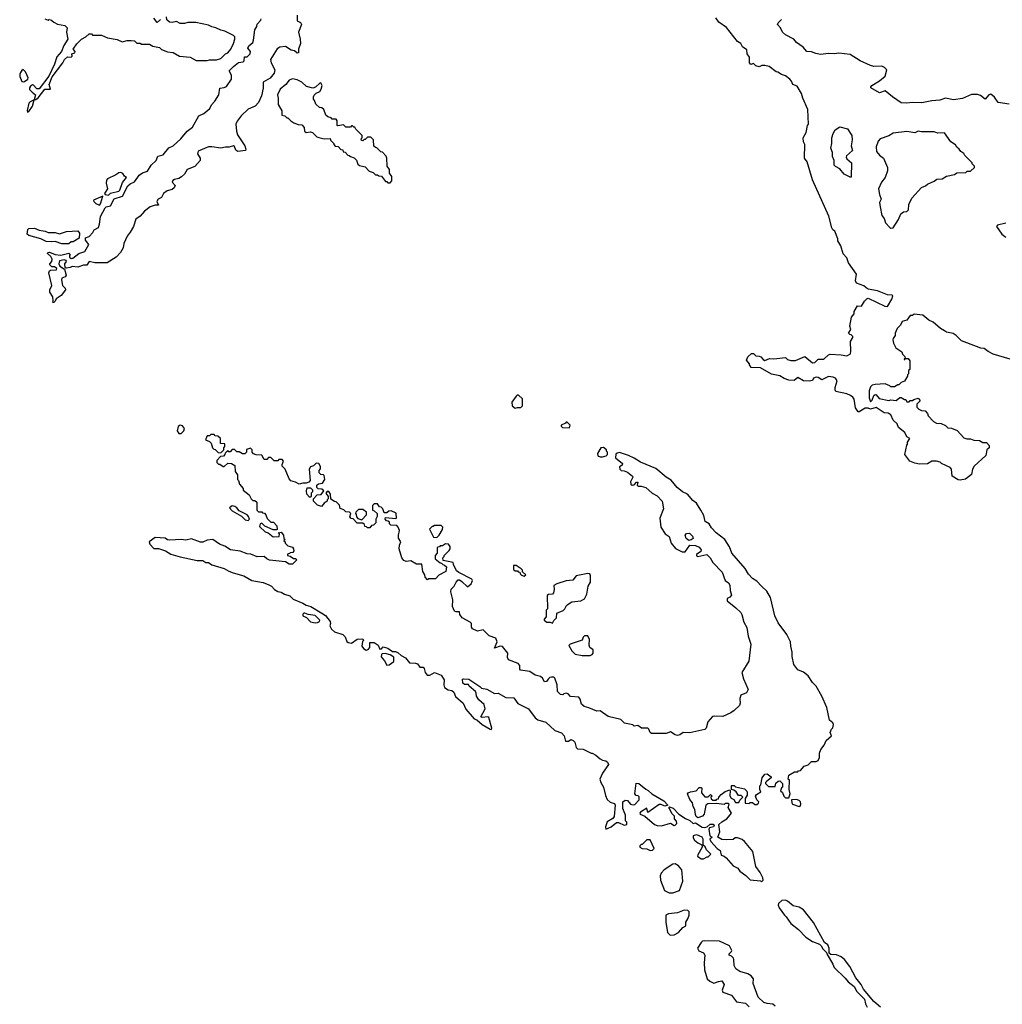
# Model space of a CAD drawing. Extents: x 1861455 to 2058065, y 200073 to 437907.
# Tile 500 of 574: x 1976663 to 1985315, y 380901 to 389576. Entities that reach past the tile are written whole.
import ezdxf

# ---------------------------------------------------------------- set-up
doc = ezdxf.new("R2010")
doc.units = 0

msp = doc.modelspace()

# ---------------------------------------------------------------- linework, layer by layer
at = {"layer": '0CON05XD'}
for points in [[(1976771.7, 388938.3), (1976802.5, 388915), (1976790, 388870), (1976755, 388852.5), (1976745, 388840), (1976730, 388775), (1976731.7, 388761.7), (1976745, 388767.5), (1976776.2, 388815), (1976790, 388870), (1976805, 388872.5), (1976825, 388886.7), (1976885, 388963.3), (1976935.7, 388964.3), (1976923.6, 389003.6), (1976948.8, 389071.2), (1977044, 389195), (1977056.9, 389225), (1977085, 389248), (1977116.2, 389245), (1977123.8, 389255), (1977122.5, 389275), (1977148.8, 389285), (1977150.8, 389295), (1977134, 389315), (1977165, 389363.3), (1977207.5, 389405), (1977246.1, 389423.9), (1977275, 389450), (1977295, 389450), (1977305, 389440), (1977385, 389440), (1977435, 389417.5), (1977521.7, 389401.7), (1977565, 389380), (1977608.3, 389391.7), (1977645, 389392.5), (1977675, 389390), (1977695, 389370), (1977725, 389370), (1977735, 389360), (1977805, 389360), (1977835, 389342.5), (1977895, 389330), (1977913, 389313), (1977965, 389292.5), (1978015, 389287.5), (1978070, 389255), (1978165, 389246.7), (1978217, 389217), (1978315, 389216.7), (1978335, 389223.3), (1978395, 389223.8), (1978433.3, 389233.3), (1978475.9, 389274.1), (1978496.7, 389285), (1978523.3, 389315), (1978546.2, 389365), (1978556.7, 389405), (1978557.5, 389425), (1978546.1, 389436.1), (1978470, 389475), (1978433.6, 389483.6), (1978390, 389505), (1978355, 389512.5), (1978325, 389527.5), (1978215, 389552.5), (1978145, 389552.5), (1978113, 389543), (1978075, 389542.5), (1978045, 389560), (1978005, 389550), (1977983, 389553), (1977960, 389575), (1977955, 389600)], [(1979107.1, 389615), (1979106.9, 389566.9), (1979135, 389550), (1979144.3, 389535), (1979117.1, 389465), (1979134, 389405), (1979136.2, 389365), (1979117.5, 389315), (1979117.5, 389285), (1979105, 389280), (1979083, 389303), (1979055, 389308.9), (1979005, 389340.6), (1978954.6, 389335.4), (1978930.6, 389319.4), (1978872.8, 389225), (1978878.4, 389195), (1978910, 389135), (1978904.4, 389105), (1978868, 389062), (1978807.7, 389025), (1978806, 388974), (1978793.6, 388905), (1978766.9, 388845), (1978736.6, 388813.4), (1978675, 388786.9), (1978612.4, 388727.6), (1978577.5, 388682.5), (1978565.4, 388655), (1978573.5, 388593.5), (1978581, 388561), (1978646.8, 388465), (1978654.2, 388435.8), (1978650, 388425), (1978584.5, 388414.5), (1978567.3, 388427.3), (1978555, 388457.5), (1978545, 388465.8), (1978506.5, 388453.5), (1978475, 388454.2), (1978435, 388444), (1978355, 388456.9), (1978325.8, 388455.8), (1978235, 388417.5), (1978230, 388395), (1978253.3, 388355), (1978252.5, 388335), (1978205, 388283.8), (1978138.8, 388255), (1978114.2, 388215), (1978088.9, 388191.1), (1978064.6, 388175.4), (1978025, 388168.5), (1978010.2, 388159.8), (1978004.4, 388144.4), (1978031.4, 388115), (1978024.2, 388095), (1978005, 388079.4), (1977960.5, 388069.5), (1977930.6, 388045), (1977911.7, 388008.3), (1977882.9, 387995), (1977871.9, 387975), (1977885, 387943.3), (1977855, 387942.7), (1977812.9, 387927.1), (1977761.5, 387888.5), (1977725, 387846.2), (1977685, 387818.8), (1977665.7, 387755), (1977635.7, 387704.3), (1977610.3, 387669.7), (1977578.8, 387605), (1977573.8, 387565), (1977550, 387525), (1977513.3, 387485), (1977432.5, 387435), (1977325, 387433.8), (1977275, 387446), (1977255, 387413.3), (1977225, 387412), (1977175, 387396.7), (1977125, 387402.5), (1977108, 387392), (1977075, 387386), (1977066.7, 387386.7), (1977063.6, 387393.6), (1977061.2, 387425), (1977076.7, 387445), (1977072.5, 387455), (1977055, 387460), (1977015, 387450), (1977007.5, 387425), (1977016.7, 387405), (1977056.7, 387376.7), (1977072.5, 387325), (1977065, 387310), (1977035, 387300), (1977030, 387285), (1977040, 387235), (1977065, 387210), (1977067.5, 387195), (1977027.5, 387145), (1976983.3, 387116.7), (1976976.7, 387095), (1976965, 387083.3)], [(1976935, 389577.5), (1976963, 389553), (1976995, 389537.5), (1977060, 389525), (1977080, 389505), (1977076.2, 389465), (1977087.5, 389405), (1977051.7, 389348.3), (1977030, 389295), (1976991.7, 389248.3), (1976970, 389185), (1976920.7, 389079.3), (1976835, 388966.7), (1976815, 388966.2), (1976785, 388998), (1976775, 389001.2), (1976758.3, 388991.7), (1976748.8, 388975), (1976750, 388960), (1976771.7, 388938.3)], [(1976885, 389582.5), (1976915, 389572.5), (1976925, 389580)], [(1976965, 387083.3), (1976954.1, 387084.1), (1976958.8, 387101.2), (1976954.4, 387134.4), (1976929.2, 387175), (1976929.2, 387195), (1976946.7, 387235), (1976920.8, 387345), (1976925, 387362.5), (1976935, 387370), (1976987, 387373), (1976990, 387385), (1976969.3, 387399.3), (1976945, 387397.5), (1976930, 387415), (1976930, 387425), (1976947.5, 387445), (1976950, 387465), (1976938.8, 387488.8), (1976907.5, 387515), (1976910, 387525), (1976925, 387527.5), (1976975, 387506.2), (1977025, 387500), (1977095, 387520), (1977110, 387505), (1977102.5, 387497.5), (1977102.5, 387485), (1977115, 387472.5), (1977130, 387475), (1977183.9, 387516.1), (1977235.9, 387534.1), (1977272.5, 387595), (1977243.9, 387633.9), (1977242.5, 387655), (1977275, 387666), (1977308.6, 387701.4), (1977320, 387725), (1977357.5, 387745), (1977367.1, 387775), (1977375, 387843.3), (1977415, 387918), (1977425, 387927.1), (1977464.2, 387935.8), (1977495, 387998), (1977569.6, 388020.4), (1977615, 388112.5), (1977635, 388129.5), (1977673.9, 388146.1), (1977702, 388188), (1977715, 388206), (1977745, 388226.2), (1977788.3, 388241.7), (1977820, 388295), (1977863.8, 388336.2), (1977880, 388375), (1977925.8, 388384.2), (1977975, 388448), (1978015, 388464), (1978082.4, 388527.6), (1978136.7, 388595), (1978185, 388630), (1978240.2, 388729.8), (1978285, 388750.9), (1978338.8, 388795), (1978352.7, 388827.3), (1978381.4, 388858.6), (1978416.4, 388913.6), (1978426, 388974), (1978465, 388977.9), (1978483.5, 388986.5), (1978528.1, 389051.9), (1978527.9, 389087.9), (1978506.7, 389125), (1978546.2, 389165), (1978591.1, 389198.9), (1978630.8, 389205), (1978638.9, 389215), (1978642.5, 389247.5), (1978665, 389247.5), (1978693.8, 389275), (1978696.7, 389295), (1978671.2, 389325), (1978682, 389345), (1978714.6, 389375.4), (1978723, 389397), (1978734.1, 389485.9), (1978751.5, 389515), (1978754.5, 389535.5), (1978785, 389570.8), (1978788.6, 389585)], [(1977901.7, 389578.3), (1977875, 389550), (1977845, 389590)], [(1985087.1, 386697.1), (1984955, 386747.5), (1984910, 386795), (1984881.7, 386811.7), (1984825, 386823.3), (1984805, 386833.3), (1984770, 386855), (1984705, 386912.5), (1984669.3, 386929.3), (1984615, 386973.3), (1984538.3, 386981.7), (1984525, 386970), (1984505, 386970), (1984475, 386930), (1984433.6, 386916.4), (1984420, 386885), (1984390, 386855), (1984372.5, 386815), (1984372.5, 386795), (1984353.3, 386766.7), (1984352.5, 386755), (1984357.5, 386725), (1984377.5, 386685), (1984429.3, 386649.3), (1984435, 386630), (1984458.3, 386608.3), (1984460, 386590), (1984451.7, 386588.3), (1984451.7, 386581.7), (1984458.3, 386581.7), (1984460, 386590), (1984485, 386590), (1984501.7, 386571.7), (1984500, 386495), (1984490, 386485), (1984490, 386455), (1984481.7, 386448.3), (1984480, 386435), (1984455, 386390), (1984425, 386380), (1984405, 386360), (1984395, 386360), (1984365, 386340), (1984335, 386340), (1984325, 386350), (1984283, 386367), (1984195, 386362.5), (1984170, 386355), (1984155, 386340), (1984143.1, 386306.9), (1984142, 386245), (1984155, 386210), (1984170, 386225), (1984184.2, 386265.8), (1984195, 386273.8), (1984205, 386270), (1984229.6, 386239.6), (1984315, 386220), (1984335, 386225.8), (1984379.3, 386220.7), (1984413, 386247), (1984425, 386247.5), (1984455, 386230), (1984465, 386230), (1984475, 386210), (1984495, 386210), (1984505, 386220), (1984525, 386220), (1984535, 386230), (1984575, 386240), (1984590, 386225), (1984590, 386215), (1984561.7, 386188.3), (1984563, 386163), (1984580, 386145), (1984605, 386132.5), (1984635, 386130), (1984657, 386107), (1984662.5, 386085), (1984710, 386035), (1984735, 386022.5), (1984777, 386017), (1984815, 386000), (1984835, 385980), (1984867, 385977), (1984917, 385957), (1984975, 385892.5), (1985001.7, 385881.7), (1985035, 385882.5), (1985065, 385872.5), (1985115, 385867.5), (1985145, 385850), (1985175, 385850), (1985200, 385825), (1985200, 385805), (1985180, 385785), (1985170, 385735), (1985067, 385643), (1985052.5, 385615), (1985045, 385570), (1984991.7, 385528.3), (1984945, 385520), (1984925, 385523.3), (1984872.5, 385555), (1984867.5, 385615), (1984855, 385630), (1984780, 385665), (1984767, 385677), (1984735, 385687.5), (1984695, 385687.5), (1984656.4, 385663.6), (1984585, 385660), (1984545, 385667.5), (1984500, 385685), (1984456.7, 385745), (1984473, 385827), (1984480, 385835), (1984480, 385855), (1984500, 385885), (1984475, 385900), (1984457.7, 385937.7), (1984401.7, 385981.7), (1984390, 386015), (1984355, 386047.5), (1984332.5, 386095), (1984309.3, 386109.3), (1984275, 386111.2), (1984205, 386158.8), (1984155, 386143.3), (1984133, 386153), (1984107, 386153), (1984055, 386122.5), (1984045, 386122.5), (1984023.3, 386155), (1984011.7, 386231.7), (1983999.5, 386249.5), (1983977.5, 386265), (1983945, 386280), (1983850.7, 386300.7), (1983843.6, 386313.6), (1983843.3, 386335), (1983860, 386395), (1983846.4, 386416.4), (1983825, 386427.5), (1983785, 386432.5), (1983725, 386403.3), (1983694.3, 386424.3), (1983675, 386426.7), (1983653.5, 386416.5), (1983643.6, 386396.4), (1983615, 386390), (1983563.6, 386393.6), (1983515, 386422.5), (1983481.7, 386398.3), (1983435, 386400), (1983395, 386413.8), (1983355, 386438.8), (1983284.1, 386454.1), (1983185, 386507.5), (1983105, 386512.5), (1983090, 386535), (1983090, 386545), (1983062.5, 386575), (1983074.2, 386605.8), (1983106, 386636), (1983125, 386633.8), (1983145, 386613.3), (1983175, 386612.5), (1983190, 386605), (1983210.7, 386580.7), (1983225, 386573.3), (1983265, 386590), (1983303, 386587), (1983405, 386600), (1983423, 386583), (1983453, 386573), (1983495, 386572.5), (1983575, 386610), (1983645, 386553.8), (1983665, 386556.2), (1983695, 386586.2), (1983745, 386586.2), (1983785, 386623.3), (1983800.7, 386629.3), (1983895, 386623.3), (1983947, 386613), (1983977, 386633), (1983982.5, 386655), (1983978.3, 386741.7), (1984000, 386775), (1984000, 386785), (1983985, 386800), (1983971.7, 386801.7), (1983960, 386815), (1983980, 386845), (1983973.3, 386875), (1983987.5, 386955), (1984010, 386985), (1984010, 387005), (1984040, 387055), (1984075, 387052.5), (1984102.5, 387097.5), (1984122.5, 387117.5), (1984135, 387121.2), (1984281.2, 387051.2), (1984305, 387050), (1984343.3, 387115), (1984351.7, 387141.7), (1984345, 387150), (1984305, 387152.5), (1984215, 387187.5), (1984135, 387202.5), (1984115, 387212.5), (1984095, 387232.5), (1984032.5, 387255), (1984023.3, 387275), (1984030, 387335), (1983960, 387435), (1983947, 387477), (1983913, 387513), (1983892.5, 387585), (1983868.3, 387628.3), (1983867.5, 387645), (1983841.7, 387711.7), (1983823.6, 387723.6), (1983813, 387743), (1983787.5, 387845), (1983644, 388164), (1983596.7, 388325), (1983572.5, 388355), (1983576.7, 388475), (1983565, 388500), (1983562.5, 388535), (1983587, 388583), (1983600, 388645), (1983610, 388655), (1983602.5, 388785), (1983557.5, 388885), (1983547.5, 388925), (1983509.3, 388989.3), (1983470, 389005), (1983460, 389035), (1983445, 389052.5), (1983405, 389080), (1983371.7, 389091.7), (1983340, 389115), (1983325, 389117.5), (1983263.6, 389163.6), (1983225, 389173.3), (1983198.3, 389171.7), (1983175, 389160), (1983145, 389170), (1983125, 389190), (1983101.7, 389181.7), (1983090, 389195), (1983090, 389245), (1983070, 389275), (1983065, 389310), (1983027, 389337), (1983012.5, 389365), (1982983, 389383), (1982885.9, 389505.9), (1982820, 389555), (1982792, 389592)], [(1985375, 388832), (1985277.5, 388847.5), (1985245, 388893.3), (1985215, 388918.8), (1985196.1, 388913.9), (1985165, 388876.7), (1985121.7, 388908.3), (1985095.9, 388915.9), (1985045, 388916.2), (1984965, 388881.2), (1984885, 388868.8), (1984815, 388883.3), (1984765, 388867.5), (1984695, 388862.5), (1984605.5, 388844.5), (1984525, 388846.9), (1984475, 388839.2), (1984425, 388844), (1984348.8, 388895), (1984285, 388948), (1984235, 388932.9), (1984157.5, 388975), (1984157.5, 388985), (1984166.7, 388995), (1984235, 389036.7), (1984285, 389077.5), (1984297.5, 389135), (1984277.5, 389155), (1984255, 389166), (1984185, 389163.3), (1984155, 389172), (1984062.1, 389212.1), (1983975, 389268), (1983875, 389281.2), (1983835, 389273.8), (1983785, 389277.5), (1983715, 389268), (1983673, 389277), (1983635, 389293.8), (1983592.5, 389295), (1983561.2, 389335), (1983502.5, 389375), (1983480, 389405), (1983405, 389443.3), (1983380, 389465), (1983362.9, 389502.9), (1983336.7, 389535), (1983340.7, 389549.3), (1983371.7, 389578.3)], [(1976695, 389027.5), (1976705, 389032.5), (1976735, 389052.5), (1976736.7, 389065), (1976715, 389117.5), (1976695, 389137.5), (1976681.2, 389128.8), (1976670.5, 389109.5), (1976663.3, 389095), (1976663.3, 389075), (1976680.7, 389030.7), (1976695, 389027.5)], [(1979925, 388140), (1979940, 388155), (1979940, 388195), (1979920, 388225), (1979920, 388255), (1979900, 388285), (1979897, 388357), (1979890, 388375), (1979858.3, 388408.3), (1979841.7, 388411.7), (1979808.3, 388448.3), (1979795, 388450), (1979781.7, 388461.7), (1979778.3, 388518.3), (1979755, 388540), (1979725, 388540), (1979705, 388520), (1979695, 388520), (1979685, 388510), (1979671.7, 388511.7), (1979670, 388525), (1979680, 388535), (1979680, 388555), (1979621.7, 388611.7), (1979615, 388630), (1979605, 388630), (1979595, 388640), (1979585, 388640), (1979575, 388630), (1979535, 388630), (1979515, 388650), (1979465, 388640), (1979460, 388645), (1979460, 388685), (1979448.3, 388698.3), (1979415, 388700), (1979405, 388710), (1979375, 388720), (1979360, 388735), (1979340, 388785), (1979325, 388800), (1979301.7, 388801.7), (1979271.7, 388831.7), (1979260, 388865), (1979250, 388875), (1979250, 388895), (1979255, 388910), (1979275, 388930), (1979306.4, 388943.6), (1979317, 388963), (1979327.5, 388995), (1979315, 389020), (1979305, 389017.5), (1979268.8, 388981.2), (1979245, 388973.3), (1979187.9, 388987.9), (1979146.7, 389025), (1979105, 389046.5), (1979065, 389056.2), (1979035, 389043.3), (1979007.5, 389005), (1978956.7, 388965), (1978933.3, 388915), (1978940, 388885), (1978938.3, 388828.3), (1978971.7, 388771.7), (1978970, 388735), (1978998.3, 388728.3), (1979015, 388710), (1979025, 388710), (1979050, 388685), (1979078.3, 388668.3), (1979115, 388653.3), (1979148.3, 388648.3), (1979167, 388627), (1979170, 388595), (1979185, 388582.5), (1979225, 388587.5), (1979241.7, 388581.7), (1979280, 388545), (1979298.3, 388538.3), (1979345, 388527.5), (1979398.3, 388528.3), (1979400, 388515), (1979430, 388485), (1979430, 388475), (1979441.7, 388461.7), (1979468.3, 388458.3), (1979491.7, 388431.7), (1979508.3, 388428.3), (1979511.7, 388411.7), (1979528.3, 388408.3), (1979551.7, 388381.7), (1979565, 388380), (1979575, 388370), (1979608.3, 388358.3), (1979628.3, 388338.3), (1979641.7, 388301.7), (1979655, 388290), (1979705, 388280), (1979741.7, 388241.7), (1979775, 388230), (1979795, 388210), (1979815, 388210), (1979825, 388200), (1979848.3, 388198.3), (1979885, 388150), (1979895, 388150), (1979905, 388140), (1979925, 388140)], [(1983975, 388187.5), (1983923.9, 388213.9), (1983885, 388262.5), (1983845, 388282), (1983833.8, 388295), (1983834.2, 388335), (1983820.3, 388370.3), (1983818.8, 388405), (1983804, 388445), (1983813.8, 388485), (1983814, 388535), (1983825, 388572.5), (1983844.2, 388605.8), (1983885, 388631.2), (1983951.2, 388615), (1983989.2, 388555), (1983991.7, 388518.3), (1983983.3, 388465), (1983997.5, 388425), (1983943.6, 388376.4), (1983940, 388365), (1983945, 388350), (1983986.7, 388315), (1983985, 388190), (1983975, 388187.5)], [(1984335, 387738.8), (1984355, 387741.2), (1984400, 387815), (1984422.5, 387865), (1984445, 387883.3), (1984473.6, 387886.4), (1984488.3, 387901.7), (1984493, 387947), (1984517.5, 388005), (1984603.9, 388096.1), (1984638.3, 388111.7), (1984655, 388127.5), (1984715, 388152.5), (1984738.3, 388171.7), (1984786.4, 388173.6), (1984825, 388197.5), (1984895, 388212.5), (1984915, 388227.5), (1984995, 388230), (1985005, 388240), (1985035, 388240), (1985070, 388275), (1985070, 388285), (1985050, 388305), (1985050, 388315), (1984985, 388380), (1984976.4, 388396.4), (1984950, 388415), (1984936.4, 388436.4), (1984913.6, 388453.6), (1984903, 388473), (1984860.7, 388500.7), (1984805, 388580), (1984745, 388577.5), (1984715, 388587.5), (1984605, 388586.7), (1984575, 388592.5), (1984545, 388580), (1984475, 388590), (1984354.1, 388575.9), (1984315, 388553.8), (1984240, 388525), (1984223.3, 388505), (1984203.8, 388455), (1984207.5, 388415), (1984235, 388382.5), (1984270, 388355), (1984303, 388273), (1984303.3, 388245), (1984283.3, 388185), (1984250, 388145), (1984226.2, 388085), (1984234, 388035), (1984248.8, 387995), (1984233.3, 387965), (1984238.3, 387928.3), (1984255, 387850), (1984273.6, 387823.6), (1984286.4, 387786.4), (1984323.9, 387743.9), (1984335, 387738.8)], [(1977445, 388030), (1977463.1, 388046.9), (1977535, 388064.6), (1977545, 388073.5), (1977569.1, 388140.9), (1977602.5, 388185), (1977585, 388197.5), (1977570.7, 388220.7), (1977555, 388228.8), (1977535, 388226.2), (1977511.2, 388208.8), (1977437.5, 388175), (1977426.4, 388163.6), (1977423.8, 388135), (1977436.2, 388085), (1977410, 388045), (1977416.4, 388036.4), (1977445, 388030)], [(1977365, 387941.5), (1977375, 387954.2), (1977395, 388020), (1977314.2, 387985), (1977315.8, 387975), (1977335, 387956.9), (1977365, 387941.5)], [(1985345, 387783.3), (1985273, 387767), (1985263, 387753), (1985310, 387685), (1985345, 387661.2)], [(1977095, 387600), (1977035, 387602.5), (1976975, 387622.5), (1976945, 387617.5), (1976895, 387622.5), (1976850, 387645), (1976744.4, 387674.4), (1976730, 387685), (1976733.6, 387726.4), (1976745, 387737.5), (1976795, 387738.8), (1976835, 387721.2), (1976886.7, 387713.3), (1976915, 387701.2), (1976975, 387702.5), (1977015, 387688), (1977075, 387710), (1977175, 387715.7), (1977190, 387695), (1977187.5, 387652.5), (1977135, 387617.5), (1977115, 387620), (1977095, 387600)], [(1985385, 386586.2), (1985235, 386628.8), (1985191.2, 386651.2), (1985155, 386680), (1985125, 386683.3), (1985087.1, 386697.1)], [(1981025, 386152.5), (1981045, 386160), (1981075, 386160), (1981090, 386175), (1981090, 386235), (1981055, 386266.7), (1981043, 386267), (1981035, 386260), (1980997.5, 386205), (1981000, 386175), (1981025, 386152.5)], [(1978065, 385930), (1978085, 385930.8), (1978108, 385955), (1978112.9, 385975), (1978098.1, 385998.1), (1978075, 386002.9), (1978058.7, 385991.3), (1978049.4, 385955), (1978065, 385930)], [(1981505, 385980), (1981510, 386005), (1981485, 386030), (1981475, 386030), (1981468.3, 386021.7), (1981430, 386005), (1981430, 385995), (1981443, 385983), (1981505, 385980)], [(1978435, 385760), (1978460, 385785), (1978460, 385805), (1978470, 385815), (1978468.3, 385838.3), (1978431.7, 385841.7), (1978430, 385885), (1978407, 385907), (1978385, 385910), (1978375, 385920), (1978345, 385920), (1978335, 385910), (1978315, 385910), (1978300, 385875), (1978335, 385860), (1978350, 385845), (1978360, 385805), (1978371.7, 385791.7), (1978385, 385790), (1978411.7, 385761.7), (1978435, 385760)], [(1979311.7, 385638.3), (1979296.4, 385666.4), (1979275, 385670), (1979250, 385645), (1979223.6, 385636.4), (1979213.3, 385615), (1979220, 385515), (1979208.3, 385501.7), (1979187, 385493), (1979155, 385492.5), (1979125, 385482.5), (1979091.7, 385501.7), (1979051.7, 385511.7), (1979035, 385530), (1979000, 385615), (1978973, 385643), (1978973, 385657), (1978987.5, 385685), (1978975, 385700), (1978945, 385700), (1978935, 385690), (1978905, 385690), (1978875, 385720), (1978855, 385720), (1978838.3, 385701.7), (1978815, 385700), (1978795, 385740), (1978745, 385742.5), (1978721.7, 385751.7), (1978710, 385765), (1978710, 385785), (1978695, 385800), (1978661.7, 385788.3), (1978660, 385765), (1978645, 385750), (1978625, 385750), (1978595, 385770), (1978575, 385770), (1978555, 385790), (1978535, 385790), (1978515, 385770), (1978505, 385770), (1978495, 385780), (1978471.7, 385758.3), (1978470, 385745), (1978458.3, 385731.7), (1978431.7, 385728.3), (1978398.3, 385691.7), (1978400, 385675), (1978415, 385660), (1978425, 385660), (1978455, 385640), (1978465, 385640), (1978495, 385670), (1978527, 385667), (1978558.3, 385648.3), (1978560, 385595), (1978580, 385565), (1978580, 385525), (1978590, 385515), (1978600, 385485), (1978630, 385445), (1978631.7, 385431.7), (1978685, 385390), (1978700, 385355), (1978715, 385340), (1978735, 385340), (1978750, 385325), (1978750, 385255), (1978765, 385240), (1978795, 385240), (1978801.7, 385231.7), (1978818.3, 385228.3), (1978830, 385215), (1978841.7, 385181.7), (1978875, 385150), (1978898.3, 385148.3), (1978927, 385117), (1978930, 385085), (1978925, 385080), (1978895, 385082.5), (1978823, 385113), (1978795, 385140), (1978780, 385135), (1978775, 385110), (1978823.6, 385063.6), (1978850, 385055), (1978895, 385020), (1978948.3, 385021.7), (1978950, 385045), (1978940, 385055), (1978965, 385060), (1978987.5, 385035), (1978990, 385005), (1979000, 384995), (1978990, 384985), (1979000, 384975), (1979000, 384965), (1979025, 384940), (1979065, 384930), (1979073, 384913), (1979077.5, 384895), (1979068.3, 384881.7), (1979045, 384880), (1979038.3, 384871.7), (1979021.7, 384868.3), (1979020, 384855), (1979045, 384850), (1979075, 384830), (1979095, 384830), (1979100, 384815), (1979065, 384780), (1979035, 384780), (1979005, 384800), (1978863.6, 384813.6), (1978840, 384825), (1978815, 384847.5), (1978755, 384843.3), (1978697, 384867), (1978665, 384870), (1978605, 384892.5), (1978520, 384905), (1978468.8, 384938.8), (1978422.5, 384955), (1978365, 384997.5), (1978315, 384990), (1978276.4, 384973.6), (1978255, 384973.3), (1978175, 385002.5), (1978125, 384990), (1978085, 384997.5), (1977985, 384990), (1977965, 384992.5), (1977945, 385007.5), (1977855, 385012.5), (1977802.5, 384975), (1977810, 384955), (1977845, 384917.5), (1977885, 384916.7), (1977945.9, 384895.9), (1977995, 384866.2), (1978075, 384843.8), (1978225, 384810), (1978275, 384811.2), (1978302.7, 384792.7), (1978325, 384792.5), (1978355, 384774), (1978465, 384740.8), (1978505.8, 384715.8), (1978542.5, 384702.5), (1978637.5, 384675), (1978706.1, 384636.1), (1978806.4, 384616.4), (1978857, 384597), (1978880, 384585), (1978907.5, 384555), (1978935, 384536.7), (1978965, 384531.2), (1978995, 384513.8), (1979040.7, 384500.7), (1979071.7, 384471.7), (1979155.9, 384435.9), (1979185, 384416.7), (1979225.9, 384405.9), (1979325, 384347.5), (1979355, 384327.5), (1979397.5, 384275), (1979400, 384255), (1979393.8, 384235), (1979408.8, 384205), (1979435, 384182.9), (1979509.3, 384159.3), (1979529.4, 384139.4), (1979545, 384096.7), (1979555, 384088), (1979585, 384083.8), (1979635, 384117.5), (1979685, 384120), (1979690, 384105), (1979683, 384097), (1979676.7, 384055), (1979691.2, 384035), (1979715, 384022.5), (1979732.3, 384027.7), (1979746.7, 384045), (1979745, 384090), (1979785, 384087.5), (1979820, 384065), (1979835, 384030), (1979848.3, 384031.7), (1979865, 384050), (1979905, 384037.5), (1979945, 384010), (1979971.7, 384008.3), (1979995, 383997.5), (1980023, 383973), (1980060, 383955), (1980095, 383910), (1980147, 383907), (1980165, 383900), (1980185, 383870), (1980215, 383872.5), (1980225, 383860), (1980233.4, 383823.4), (1980251.7, 383801.7), (1980275, 383802), (1980315, 383823.3), (1980375, 383800), (1980399.3, 383759.3), (1980396.7, 383715), (1980405, 383692.5), (1980435, 383672.5), (1980467, 383667), (1980485, 383650), (1980501.7, 383611.7), (1980567.5, 383555), (1980591.2, 383501.2), (1980665, 383416.7), (1980688.3, 383408.3), (1980735, 383366.7), (1980805, 383326.2), (1980817, 383323), (1980821.2, 383335), (1980795, 383427.5), (1980785, 383433.8), (1980735, 383427.5), (1980722.5, 383435), (1980762.5, 383505), (1980753.6, 383543.6), (1980705.8, 383585), (1980684, 383615), (1980683, 383643), (1980676.1, 383656.1), (1980620, 383705), (1980615, 383720), (1980578.3, 383718.3), (1980565, 383730), (1980562.5, 383765), (1980570.7, 383769.3), (1980617, 383767), (1980715, 383702.5), (1980730, 383685), (1980777, 383677), (1980845, 383640), (1980875, 383642.5), (1980945, 383604), (1981015, 383600), (1981050.7, 383550.7), (1981143, 383503), (1981202.5, 383425), (1981226.4, 383406.4), (1981296.1, 383386.1), (1981375, 383312.5), (1981435, 383292.5), (1981457.7, 383267.7), (1981468.8, 383218.8), (1981495, 383220), (1981515, 383233.3), (1981537.5, 383225), (1981550.7, 383210.7), (1981563.3, 383165), (1981575, 383152.5), (1981625, 383147.5), (1981695, 383112.5), (1981705, 383112.5), (1981737.5, 383095), (1981773.9, 383063.9), (1981795, 383052.5), (1981825, 383046.7), (1981837.5, 383035), (1981847, 383013), (1981793.9, 382936.1), (1981770, 382885), (1981778.8, 382855), (1981803.3, 382815), (1981820.7, 382740.7), (1981836.4, 382706.4), (1981861.7, 382681.7), (1981900.7, 382670.7), (1981907.5, 382655), (1981897.5, 382555), (1981885, 382537.5), (1981835, 382507.5), (1981820, 382465), (1981823, 382443), (1981870, 382465), (1981918.3, 382501.7), (1981935, 382502.5), (1981985, 382480), (1982010, 382485), (1982010, 382505), (1981998.3, 382518.3), (1981996.4, 382566.4), (1981973.8, 382625), (1981973.8, 382685), (1981995, 382700), (1982016, 382696), (1982040, 382665), (1982065, 382657.5), (1982078.3, 382661.7), (1982118.3, 382701.7), (1982118.3, 382728.3), (1982108.3, 382738.3), (1982091.7, 382741.7), (1982080, 382755), (1982091.7, 382848.3), (1982115, 382846.7), (1982175, 382796.7), (1982196.1, 382786.1), (1982230, 382755), (1982335, 382692.5), (1982370, 382655), (1982345, 382647.5), (1982311.2, 382661.2), (1982295, 382661.2), (1982195, 382590), (1982185, 382630), (1982130, 382595), (1982122.5, 382585), (1982127.5, 382575), (1982168.8, 382558.8), (1982253.9, 382483.9), (1982275, 382476.7), (1982315, 382474), (1982395, 382496.7), (1982425, 382477.5), (1982435, 382480), (1982448, 382495), (1982446.7, 382515), (1982430, 382535), (1982428.3, 382558.3), (1982405, 382582.5), (1982383.3, 382625), (1982380, 382635), (1982385, 382640), (1982418.3, 382628.3), (1982467, 382577), (1982525, 382537.5), (1982565, 382520), (1982593, 382493), (1982615, 382500), (1982672.3, 382462.3), (1982695, 382458), (1982716.1, 382463.9), (1982743.1, 382486.9), (1982768.6, 382488.6), (1982777.1, 382475), (1982772.5, 382465), (1982737.5, 382455), (1982731.2, 382445), (1982740, 382385), (1982760, 382375), (1982740, 382355), (1982750, 382335), (1982803.6, 382273.6), (1982830, 382255), (1982840, 382215), (1982865, 382207.5), (1982885, 382192.5), (1982945, 382122.5), (1982985, 382100), (1983003.9, 382073.9), (1983057.5, 382035), (1983096.4, 381996.4), (1983185, 381990), (1983195, 381980)], [(1981795, 385723.3), (1981827, 385733), (1981840, 385745), (1981840, 385765), (1981830, 385775), (1981830, 385785), (1981805, 385806.7), (1981780, 385805), (1981750, 385755), (1981755, 385733.3), (1981775, 385723.3), (1981795, 385723.3)], [(1983195, 381980), (1983210, 381995), (1983206.7, 382015), (1983183.6, 382063.6), (1983146.2, 382115), (1983117.7, 382247.7), (1983046.4, 382336.4), (1983025, 382352.5), (1982983, 382367), (1982963, 382367), (1982945, 382352.5), (1982885, 382350), (1982845, 382352.5), (1982810, 382375), (1982828.8, 382421.2), (1982820, 382485), (1982845, 382510), (1982888.8, 382535), (1982930, 382585), (1982900, 382635), (1982910, 382665), (1982905, 382670), (1982875, 382670), (1982865, 382662.5), (1982795, 382670), (1982723, 382667), (1982703.8, 382656.2), (1982690, 382575), (1982675, 382557.5), (1982635, 382542.5), (1982620, 382555), (1982613, 382573), (1982607, 382617), (1982592.5, 382645), (1982587.5, 382675), (1982562.5, 382705), (1982542.5, 382755), (1982550, 382765), (1982568.3, 382771.7), (1982618.3, 382781.7), (1982645, 382810), (1982665, 382810), (1982670, 382805), (1982667.5, 382765), (1982695, 382730), (1982725, 382730), (1982745, 382750), (1982760, 382735), (1982750, 382725), (1982751.7, 382711.7), (1982765, 382700), (1982795, 382700), (1982801.7, 382708.3), (1982815, 382710), (1982820, 382725), (1982840.7, 382749.3), (1982873.6, 382776.4), (1982915, 382790), (1982920, 382785), (1982917, 382737), (1982927, 382717), (1982950, 382705), (1982965, 382680), (1982995, 382680), (1983005, 382700), (1983030, 382725), (1983015, 382740), (1982991.7, 382741.7), (1982973, 382773), (1982951.7, 382788.3), (1982930, 382795), (1982930, 382825), (1982935, 382830), (1982955, 382827.5), (1982965, 382817.5), (1983045, 382800), (1983065, 382780), (1983070, 382765), (1983070, 382745), (1983050, 382715), (1983051.7, 382671.7), (1983085, 382670), (1983095, 382680), (1983115, 382680), (1983135, 382660), (1983155, 382660), (1983168.3, 382671.7), (1983170, 382685), (1983153, 382703), (1983142.5, 382735), (1983150.7, 382749.3), (1983188.3, 382771.7), (1983180, 382795), (1983180, 382825), (1983190, 382835), (1983200, 382895), (1983225, 382927.5), (1983245, 382932.5), (1983280, 382905), (1983280, 382895), (1983240, 382865), (1983230, 382855), (1983230, 382845), (1983255, 382820), (1983315, 382820), (1983321.7, 382848.3), (1983341.7, 382868.3), (1983355, 382870), (1983380, 382845), (1983380, 382815), (1983371.7, 382808.3), (1983361.7, 382781.7), (1983378.3, 382768.3), (1983390, 382735), (1983405, 382720), (1983435, 382720), (1983447.5, 382755), (1983437.5, 382795), (1983440, 382875), (1983430, 382885), (1983435, 382920), (1983485, 382950), (1983515, 382950), (1983521.7, 382958.3), (1983538.3, 382961.7), (1983571.7, 382998.3), (1983605, 383010), (1983635, 383040), (1983675, 383040), (1983695, 383050), (1983706.7, 383075), (1983706.7, 383115), (1983716.7, 383145), (1983746.7, 383185), (1983763.6, 383226.4), (1983810, 383265), (1983800, 383295), (1983812.5, 383325), (1983823.8, 383336.2), (1983827.5, 383365), (1983821.7, 383381.7), (1983793.3, 383405), (1983768.8, 383515), (1983725.8, 383615), (1983676.7, 383705), (1983643.8, 383735), (1983606.2, 383795), (1983565, 383828.8), (1983515, 383846.7), (1983478.8, 383895), (1983464, 383965), (1983466, 384005), (1983452, 384055), (1983450, 384095), (1983418.3, 384158.3), (1983342.7, 384262.7), (1983311.2, 384325), (1983273.9, 384483.9), (1983242.3, 384542.3), (1983194.1, 384584.1), (1983155, 384628.8), (1983115, 384653.3), (1983081.2, 384691.2), (1983050.5, 384740.5), (1982935, 384876.2), (1982912.7, 384932.7), (1982872, 384995), (1982795, 385056), (1982755, 385098), (1982733.6, 385133.6), (1982700, 385155), (1982687.7, 385207.7), (1982661.2, 385255), (1982621.2, 385315), (1982591.3, 385341.3), (1982544, 385395), (1982500, 385415), (1982452, 385455), (1982399.5, 385519.5), (1982355, 385544), (1982265, 385622.5), (1982128.7, 385678.7), (1982075, 385714), (1982025, 385736), (1981945, 385763.3), (1981923, 385757), (1981913, 385747), (1981910, 385715), (1981970, 385665), (1981968.3, 385651.7), (1981943.3, 385635), (1981947.5, 385615), (1981960, 385605), (1981985, 385602.5), (1982015, 385590), (1982058.8, 385555), (1982061.2, 385545), (1982040, 385505), (1982044.1, 385484.1), (1982056.2, 385476.2), (1982072.3, 385477.7), (1982095, 385500), (1982105, 385500), (1982101.2, 385475), (1982107.5, 385465), (1982135, 385466.2), (1982175, 385453.8), (1982233.1, 385403.1), (1982275, 385380), (1982320, 385335), (1982333.3, 385265), (1982298.8, 385185), (1982308.8, 385105), (1982345.5, 385045.5), (1982382.3, 385022.3), (1982400, 384965), (1982438.1, 384918.1), (1982495, 384886.2), (1982522.5, 384887.5), (1982565, 384947.5), (1982615, 384942.5), (1982645, 384930), (1982662.5, 384905), (1982659.3, 384890.7), (1982622.5, 384865), (1982621.7, 384851.7), (1982635, 384847.5), (1982713, 384863), (1982742.5, 384835), (1982767.5, 384795), (1982847.3, 384707.3), (1982873.8, 384635), (1982903.9, 384613.9), (1982916.7, 384595), (1982918.3, 384548.3), (1982930, 384505), (1982915, 384487.5), (1982893.3, 384475), (1982893.3, 384455), (1982970, 384395), (1983013, 384353), (1983022.5, 384335), (1983038.3, 384268.3), (1983065, 384220), (1983076.7, 384145), (1983100, 384075), (1983083.3, 383925), (1983022.5, 383825), (1983035, 383770), (1983078.8, 383675), (1983064.1, 383645.9), (1983012.5, 383625), (1983003.3, 383595), (1983006.2, 383555), (1983000, 383535), (1982955, 383490), (1982925, 383468.8), (1982855, 383435.8), (1982785, 383440.8), (1982762.9, 383437.1), (1982721.7, 383388.3), (1982708.8, 383335), (1982695, 383321.2), (1982565, 383293.8), (1982505, 383296.7), (1982475, 383276.2), (1982455, 383270.8), (1982434.3, 383274.3), (1982395, 383302.5), (1982355, 383288), (1982225, 383287.1), (1982214.6, 383294.6), (1982203.7, 383323.7), (1982193, 383333), (1982137.5, 383335), (1982105, 383357.5), (1982075, 383352.5), (1982062.5, 383362.5), (1981989.2, 383379.2), (1981955, 383410), (1981845, 383436.7), (1981775, 383487.5), (1981745, 383483.3), (1981674.1, 383514.1), (1981634.1, 383524.1), (1981608.8, 383545), (1981599.6, 383589.6), (1981585, 383606.9), (1981512.7, 383612.7), (1981492.5, 383635), (1981475, 383641.2), (1981455, 383636.7), (1981445, 383627.5), (1981425, 383630), (1981398.3, 383658.3), (1981395.7, 383715), (1981375, 383773.8), (1981365, 383782), (1981345, 383784.2), (1981330.3, 383779.7), (1981315.5, 383764.5), (1981301.2, 383745), (1981285, 383742), (1981265.5, 383775.5), (1981249.8, 383789.8), (1981201.1, 383801.1), (1981155, 383834.4), (1981074.2, 383844.2), (1981066.7, 383855), (1981066.4, 383886.4), (1981052.5, 383905), (1980967, 383937), (1980957, 383957), (1980962.5, 383995), (1980915, 384052.5), (1980895, 384056.7), (1980845, 384040), (1980868.8, 384095), (1980856, 384126), (1980798.3, 384148.3), (1980745, 384201.2), (1980695, 384188), (1980649.5, 384209.5), (1980640, 384225), (1980640, 384255), (1980629.3, 384269.3), (1980560, 384305), (1980540, 384335), (1980535, 384360), (1980505, 384357.5), (1980492.5, 384365), (1980473.3, 384405), (1980476.2, 384465), (1980460, 384535), (1980461.7, 384558.3), (1980487.5, 384585), (1980505, 384620), (1980525, 384640), (1980535, 384640), (1980555, 384626.7), (1980605, 384580), (1980638.8, 384605), (1980650, 384635), (1980645, 384647.5), (1980530, 384705), (1980510.7, 384720.7), (1980482.5, 384775), (1980480, 384795), (1980391.7, 384811.7), (1980390, 384835), (1980400, 384845), (1980400, 384855), (1980445, 384900), (1980452.5, 384915), (1980452.5, 384935), (1980440, 384955), (1980413, 384957), (1980385, 384940), (1980365, 384940), (1980358.3, 384931.7), (1980345, 384930), (1980340, 384925), (1980340, 384875), (1980320, 384855), (1980320, 384825), (1980365, 384790), (1980378.3, 384788.3), (1980390, 384775), (1980405, 384770), (1980420, 384755), (1980416.4, 384713.6), (1980355, 384682.5), (1980325, 384650), (1980265, 384650), (1980255, 384640), (1980233, 384663), (1980230, 384685), (1980213, 384713), (1980205, 384780), (1980158.3, 384778.3), (1980107, 384807), (1980065, 384802.5), (1980045, 384812.5), (1980026.7, 384835), (1980003.3, 384915), (1980007.5, 384945), (1980020, 384975), (1979998.3, 385008.3), (1979997.5, 385035), (1980006.7, 385075), (1979996.7, 385105), (1979985, 385120), (1979931.7, 385121.7), (1979920, 385135), (1979918.3, 385148.3), (1979908.3, 385158.3), (1979891.7, 385161.7), (1979880, 385175), (1979885, 385190), (1979975, 385180), (1979980, 385185), (1979977, 385227), (1979935, 385250), (1979913, 385247), (1979895, 385230), (1979871.7, 385231.7), (1979860, 385265), (1979845, 385280), (1979830, 385285), (1979815, 385310), (1979785, 385310), (1979770, 385295), (1979770, 385255), (1979785, 385250), (1979810, 385225), (1979811.7, 385198.3), (1979800, 385175), (1979798.3, 385141.7), (1979778.3, 385121.7), (1979761.7, 385118.3), (1979745, 385100), (1979725, 385100), (1979718.3, 385108.3), (1979701.7, 385111.7), (1979698.3, 385128.3), (1979685, 385140), (1979635, 385140), (1979598.3, 385178.3), (1979581.7, 385181.7), (1979570, 385195), (1979580, 385225), (1979568.3, 385238.3), (1979535, 385240), (1979518.3, 385258.3), (1979485, 385270), (1979478.3, 385298.3), (1979448.3, 385328.3), (1979435, 385330), (1979401.7, 385351.7), (1979400, 385395), (1979385, 385420), (1979371.7, 385418.3), (1979360, 385405), (1979380, 385375), (1979380, 385355), (1979370, 385345), (1979370, 385335), (1979343.6, 385316.4), (1979321.7, 385288.3), (1979285, 385297.5), (1979250, 385335), (1979250, 385355), (1979281.7, 385388.3), (1979318.3, 385391.7), (1979340, 385425), (1979325, 385440), (1979291.7, 385441.7), (1979280, 385455), (1979280, 385475), (1979293, 385487), (1979328.3, 385491.7), (1979350, 385525), (1979345, 385560), (1979337, 385567), (1979315, 385570), (1979300, 385585), (1979300, 385605), (1979311.7, 385618.3), (1979311.7, 385638.3)], [(1979225, 385370), (1979215, 385370), (1979192.5, 385395), (1979187.5, 385425), (1979195, 385450), (1979225, 385450), (1979240, 385435), (1979240, 385415), (1979230, 385405), (1979230, 385375), (1979225, 385370)], [(1978675, 385163.3), (1978687.5, 385175), (1978679.3, 385199.3), (1978665, 385212.5), (1978595, 385247.5), (1978576, 385276), (1978558.3, 385288.3), (1978535, 385293.3), (1978510, 385275), (1978535, 385247.5), (1978615, 385202.5), (1978649.3, 385169.3), (1978675, 385163.3)], [(1979675, 385170), (1979717, 385213), (1979717, 385237), (1979685, 385260), (1979645, 385260), (1979621.7, 385238.3), (1979620, 385225), (1979627, 385217), (1979630, 385195), (1979641.7, 385181.7), (1979675, 385170)], [(1980335, 385012.5), (1980357.5, 385035), (1980387, 385083), (1980390, 385105), (1980375, 385120), (1980315, 385120), (1980305, 385110), (1980295, 385110), (1980272.5, 385087.5), (1980307, 385017), (1980335, 385012.5)], [(1982555, 384988.8), (1982532, 385005), (1982523.8, 385035), (1982535, 385050), (1982560.7, 385050.7), (1982586.7, 385025), (1982592.5, 385005), (1982575, 384992.5), (1982555, 384988.8)], [(1981105, 384672.5), (1981120, 384685), (1981091.7, 384711.7), (1981090, 384725), (1981078.3, 384738.3), (1981035, 384767.5), (1981011.7, 384768.3), (1981011.7, 384731.7), (1981025, 384720), (1981045, 384720), (1981051.7, 384711.7), (1981068.3, 384708.3), (1981070, 384695), (1981081.7, 384681.7), (1981105, 384672.5)], [(1981355, 384260), (1981367, 384283), (1981390, 384305), (1981391.7, 384348.3), (1981448.3, 384371.7), (1981463.6, 384386.4), (1981477.5, 384415), (1981492.7, 384427.3), (1981525, 384446.7), (1981605, 384456.7), (1981635, 384472.5), (1981657.5, 384515), (1981670, 384585), (1981689.3, 384620.7), (1981690, 384675), (1981683, 384693), (1981665, 384696.7), (1981563, 384677), (1981535, 384637.5), (1981475, 384632), (1981393.6, 384606.4), (1981365, 384590), (1981370, 384555), (1981363.8, 384525), (1981355, 384514), (1981318.3, 384511.7), (1981308.3, 384501.7), (1981310, 384385), (1981300, 384375), (1981300, 384315), (1981280, 384295), (1981282.5, 384285), (1981305, 384267.5), (1981335, 384267.5), (1981355, 384260)], [(1979265, 384262.1), (1979285, 384264.4), (1979303.3, 384275), (1979306.4, 384286.4), (1979266.2, 384326.2), (1979204.1, 384334.1), (1979175, 384346), (1979164.2, 384345.8), (1979155, 384337.5), (1979155, 384323.8), (1979189.6, 384309.6), (1979225, 384272.1), (1979265, 384262.1)], [(1981685, 383973.3), (1981705, 383982.5), (1981712.5, 383995), (1981713, 384023), (1981683.3, 384045), (1981678.8, 384065), (1981681.4, 384115), (1981665, 384146.2), (1981635, 384146.7), (1981623.3, 384135), (1981615, 384110), (1981510, 384075), (1981498.3, 384061.7), (1981523.8, 384015), (1981555, 383985.8), (1981616.4, 383973.6), (1981685, 383973.3)], [(1979895, 383890), (1979915, 383892.5), (1979958.3, 383921.7), (1979958.3, 383958.3), (1979925, 383980), (1979881.7, 383991.7), (1979855, 383990), (1979847.5, 383982.5), (1979845, 383962.5), (1979876.1, 383926.1), (1979895, 383890)], [(1983525, 382644.3), (1983535, 382647.1), (1983542.3, 382665), (1983538.2, 382685), (1983527.6, 382697.6), (1983503.3, 382706.7), (1983457.5, 382702.5), (1983461.2, 382675), (1983468.8, 382665), (1983525, 382644.3)], [(1982215, 382257.5), (1982235, 382260), (1982250, 382275), (1982215, 382350), (1982185, 382350), (1982145, 382310), (1982135, 382310), (1982123, 382297), (1982122.5, 382285), (1982143.6, 382273.6), (1982185, 382270), (1982215, 382257.5)], [(1982685, 382182.5), (1982715, 382200), (1982725, 382200), (1982750, 382225), (1982711.2, 382261.2), (1982699.3, 382289.3), (1982681.7, 382301.7), (1982680, 382355), (1982673.8, 382373.8), (1982625, 382394), (1982600.5, 382389.5), (1982593.3, 382385), (1982593, 382367), (1982605, 382347.5), (1982635, 382322.5), (1982670, 382305), (1982672.5, 382285), (1982633, 382217), (1982632.5, 382205), (1982665, 382182.5), (1982685, 382182.5)], [(1982383, 381883), (1982415, 381884.3), (1982472, 381905), (1982503.3, 381985), (1982493.3, 382085), (1982465, 382122.5), (1982435, 382140), (1982413.9, 382136.1), (1982337.5, 382085), (1982311.2, 382055), (1982302.3, 382032.3), (1982306.1, 381996.1), (1982340, 381905), (1982383, 381883)], [(1984243.8, 380875), (1984183.3, 380925), (1984092.5, 381035), (1984073.3, 381075), (1984026.7, 381135), (1983973.8, 381235), (1983925, 381296.7), (1983895, 381320), (1983855, 381337.5), (1983805, 381340), (1983791.7, 381351.7), (1983790, 381395), (1983777.5, 381425), (1983750, 381445), (1983652.3, 381622.3), (1983565, 381732.5), (1983525, 381756.2), (1983475, 381767.5), (1983425, 381810), (1983405, 381817.5), (1983373, 381817), (1983345, 381790), (1983342.5, 381775), (1983351.7, 381751.7), (1983397.5, 381685), (1983413, 381673), (1983454.3, 381614.3), (1983519.7, 381559.7), (1983585, 381491.2), (1983645, 381453.3), (1983705, 381430), (1983720, 381415), (1983735, 381390), (1983768.3, 381358.3), (1983770, 381345), (1983823.3, 381255), (1983833.3, 381225), (1983931.7, 381131.7), (1983958.3, 381098.3), (1984009.3, 381059.3), (1984035, 381012.5), (1984102.5, 380945), (1984110, 380905), (1984123.8, 380875)], [(1982391.2, 381511.2), (1982425, 381513.3), (1982465, 381532.5), (1982503.6, 381576.4), (1982528.3, 381591.7), (1982530, 381625), (1982547.5, 381655), (1982557, 381687), (1982557.5, 381715), (1982545, 381727.5), (1982515, 381731.2), (1982454.2, 381705.8), (1982375, 381698.8), (1982352.5, 381685), (1982351.2, 381625), (1982366.2, 381535), (1982391.2, 381511.2)], [(1983314.1, 380884.1), (1983295, 380901.2), (1983245, 380906.7), (1983215, 380916.7), (1983166.7, 380965), (1983121.2, 381085), (1983123.3, 381125), (1983105, 381152.5), (1983075, 381170), (1983005, 381190), (1982967.5, 381215), (1982953.6, 381243.6), (1982952.5, 381295), (1982947, 381307), (1982930, 381325), (1982910, 381335), (1982910, 381345), (1982930, 381365), (1982932.5, 381375), (1982912.5, 381415), (1982825, 381457.5), (1982695, 381460), (1982675, 381457.5), (1982663.6, 381446.4), (1982632.5, 381395), (1982643.6, 381373.6), (1982683.6, 381353.6), (1982696.7, 381335), (1982690, 381265), (1982693.8, 381205), (1982717.5, 381125), (1982740, 381105), (1982775, 381087.5), (1982815, 381102.5), (1982847, 381107), (1982866.7, 381075), (1982847.5, 381025), (1982855, 381007.5), (1982930.7, 380980.7), (1982975, 380922.5), (1983055, 380910), (1983085, 380880)]]:
    msp.add_lwpolyline(points, dxfattribs=at)

doc.saveas('drawing.dxf')
